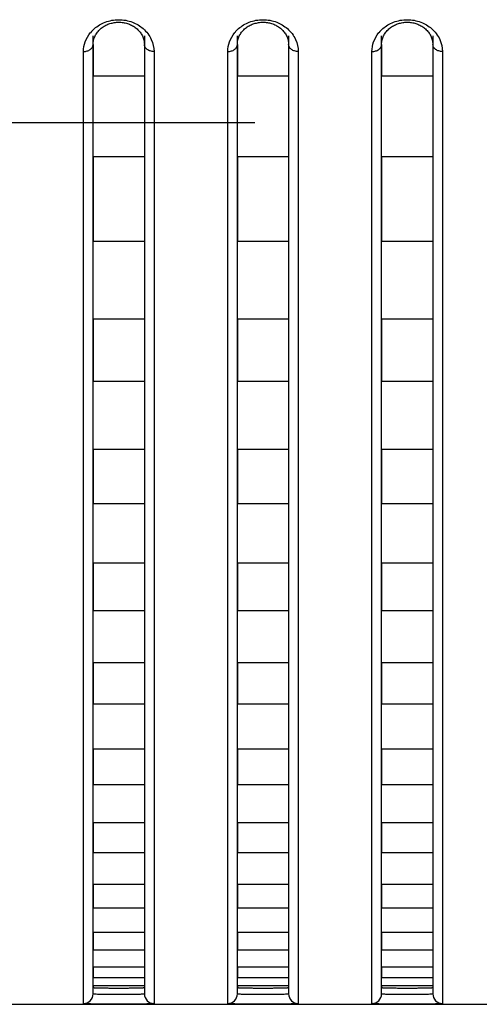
# Model space of a CAD drawing. Header units: millimetres. Extents: x -6054 to 364, y -1866 to 3094.
# Tile 259 of 360: x -4173 to -4159, y 1484 to 1515. Entities that reach past the tile are written whole.
import ezdxf

# ---------------------------------------------------------------- set-up
doc = ezdxf.new("R2010")
doc.units = ezdxf.units.MM
doc.header["$LTSCALE"] = 65.395
doc.layers.get('0').update_dxf_attribs({"linetype": 'CONTINUOUS'})

msp = doc.modelspace()

# ---------------------------------------------------------------- linework, layer by layer
at = {"linetype": 'Continuous'}
for p, q in [((-4170.723, 1484.478), (-4170.723, 1514.359)), ((-4169.123, 1514.359), (-4169.123, 1484.478)), ((-4166.223, 1484.478), (-4166.223, 1514.359)), ((-4164.623, 1514.359), (-4164.623, 1484.478)), ((-4161.723, 1484.478), (-4161.723, 1514.359)), ((-4160.123, 1514.359), (-4160.123, 1484.478)), ((-4171.023, 1484.178), (-4171.023, 1513.867)), ((-4170.723, 1514.091), (-4170.723, 1513.095)), ((-4170.723, 1514.091), (-4170.723, 1513.095)), ((-4169.123, 1514.091), (-4169.123, 1513.095)), ((-4169.123, 1514.091), (-4169.123, 1513.095)), ((-4168.823, 1513.867), (-4168.823, 1484.178)), ((-4166.523, 1484.178), (-4166.523, 1513.867)), ((-4166.223, 1514.091), (-4166.223, 1513.095)), ((-4166.223, 1514.091), (-4166.223, 1513.095)), ((-4164.623, 1514.091), (-4164.623, 1513.095)), ((-4164.623, 1514.091), (-4164.623, 1513.095)), ((-4164.323, 1513.867), (-4164.323, 1484.178)), ((-4162.023, 1484.178), (-4162.023, 1513.867)), ((-4161.723, 1514.091), (-4161.723, 1513.095)), ((-4161.723, 1514.091), (-4161.723, 1513.095)), ((-4160.123, 1514.091), (-4160.123, 1513.095)), ((-4160.123, 1514.091), (-4160.123, 1513.095)), ((-4159.823, 1513.867), (-4159.823, 1484.178)), ((-4169.123, 1513.095), (-4170.723, 1513.095)), ((-4169.123, 1513.095), (-4170.723, 1513.095)), ((-4164.623, 1513.095), (-4166.223, 1513.095)), ((-4164.623, 1513.095), (-4166.223, 1513.095)), ((-4160.123, 1513.095), (-4161.723, 1513.095)), ((-4160.123, 1513.095), (-4161.723, 1513.095)), ((-4180.673, 1511.654), (-4165.673, 1511.654)), ((-4170.723, 1510.583), (-4170.723, 1507.945)), ((-4170.723, 1510.583), (-4170.723, 1507.945)), ((-4169.123, 1510.583), (-4170.723, 1510.583)), ((-4169.123, 1510.583), (-4170.723, 1510.583)), ((-4169.123, 1510.583), (-4169.123, 1507.945)), ((-4169.123, 1510.583), (-4169.123, 1507.945)), ((-4166.223, 1510.583), (-4166.223, 1507.945)), ((-4166.223, 1510.583), (-4166.223, 1507.945)), ((-4164.623, 1510.583), (-4166.223, 1510.583)), ((-4164.623, 1510.583), (-4166.223, 1510.583)), ((-4164.623, 1510.583), (-4164.623, 1507.945)), ((-4164.623, 1510.583), (-4164.623, 1507.945)), ((-4161.723, 1510.583), (-4161.723, 1507.945)), ((-4161.723, 1510.583), (-4161.723, 1507.945)), ((-4160.123, 1510.583), (-4161.723, 1510.583)), ((-4160.123, 1510.583), (-4161.723, 1510.583)), ((-4160.123, 1510.583), (-4160.123, 1507.945)), ((-4160.123, 1510.583), (-4160.123, 1507.945)), ((-4169.123, 1507.945), (-4170.723, 1507.945)), ((-4169.123, 1507.945), (-4170.723, 1507.945)), ((-4164.623, 1507.945), (-4166.223, 1507.945)), ((-4164.623, 1507.945), (-4166.223, 1507.945)), ((-4160.123, 1507.945), (-4161.723, 1507.945)), ((-4160.123, 1507.945), (-4161.723, 1507.945)), ((-4170.723, 1505.516), (-4170.723, 1503.576)), ((-4170.723, 1505.516), (-4170.723, 1503.576)), ((-4169.123, 1505.516), (-4170.723, 1505.516)), ((-4169.123, 1505.516), (-4170.723, 1505.516)), ((-4169.123, 1505.516), (-4169.123, 1503.576)), ((-4169.123, 1505.516), (-4169.123, 1503.576)), ((-4166.223, 1505.516), (-4166.223, 1503.576)), ((-4166.223, 1505.516), (-4166.223, 1503.576)), ((-4164.623, 1505.516), (-4166.223, 1505.516)), ((-4164.623, 1505.516), (-4166.223, 1505.516)), ((-4164.623, 1505.516), (-4164.623, 1503.576)), ((-4164.623, 1505.516), (-4164.623, 1503.576)), ((-4161.723, 1505.516), (-4161.723, 1503.576)), ((-4161.723, 1505.516), (-4161.723, 1503.576)), ((-4160.123, 1505.516), (-4161.723, 1505.516)), ((-4160.123, 1505.516), (-4161.723, 1505.516)), ((-4160.123, 1505.516), (-4160.123, 1503.576)), ((-4160.123, 1505.516), (-4160.123, 1503.576)), ((-4169.123, 1503.576), (-4170.723, 1503.576)), ((-4169.123, 1503.576), (-4170.723, 1503.576)), ((-4164.623, 1503.576), (-4166.223, 1503.576)), ((-4164.623, 1503.576), (-4166.223, 1503.576)), ((-4160.123, 1503.576), (-4161.723, 1503.576)), ((-4160.123, 1503.576), (-4161.723, 1503.576)), ((-4170.723, 1501.459), (-4170.723, 1499.762)), ((-4170.723, 1501.459), (-4170.723, 1499.762)), ((-4169.123, 1501.459), (-4170.723, 1501.459)), ((-4169.123, 1501.459), (-4170.723, 1501.459)), ((-4169.123, 1501.459), (-4169.123, 1499.762)), ((-4169.123, 1501.459), (-4169.123, 1499.762)), ((-4166.223, 1501.459), (-4166.223, 1499.762)), ((-4166.223, 1501.459), (-4166.223, 1499.762)), ((-4164.623, 1501.459), (-4166.223, 1501.459)), ((-4164.623, 1501.459), (-4166.223, 1501.459)), ((-4164.623, 1501.459), (-4164.623, 1499.762)), ((-4164.623, 1501.459), (-4164.623, 1499.762)), ((-4161.723, 1501.459), (-4161.723, 1499.762)), ((-4161.723, 1501.459), (-4161.723, 1499.762)), ((-4160.123, 1501.459), (-4161.723, 1501.459)), ((-4160.123, 1501.459), (-4161.723, 1501.459)), ((-4160.123, 1501.459), (-4160.123, 1499.762)), ((-4160.123, 1501.459), (-4160.123, 1499.762)), ((-4169.123, 1499.762), (-4170.723, 1499.762)), ((-4169.123, 1499.762), (-4170.723, 1499.762)), ((-4164.623, 1499.762), (-4166.223, 1499.762)), ((-4164.623, 1499.762), (-4166.223, 1499.762)), ((-4160.123, 1499.762), (-4161.723, 1499.762)), ((-4160.123, 1499.762), (-4161.723, 1499.762)), ((-4170.723, 1497.91), (-4170.723, 1496.425)), ((-4170.723, 1497.91), (-4170.723, 1496.425)), ((-4169.123, 1497.91), (-4170.723, 1497.91)), ((-4169.123, 1497.91), (-4170.723, 1497.91)), ((-4169.123, 1497.91), (-4169.123, 1496.425)), ((-4169.123, 1497.91), (-4169.123, 1496.425)), ((-4166.223, 1497.91), (-4166.223, 1496.425)), ((-4166.223, 1497.91), (-4166.223, 1496.425)), ((-4164.623, 1497.91), (-4166.223, 1497.91)), ((-4164.623, 1497.91), (-4166.223, 1497.91)), ((-4164.623, 1497.91), (-4164.623, 1496.425)), ((-4164.623, 1497.91), (-4164.623, 1496.425)), ((-4161.723, 1497.91), (-4161.723, 1496.425)), ((-4161.723, 1497.91), (-4161.723, 1496.425)), ((-4160.123, 1497.91), (-4161.723, 1497.91)), ((-4160.123, 1497.91), (-4161.723, 1497.91)), ((-4160.123, 1497.91), (-4160.123, 1496.425)), ((-4160.123, 1497.91), (-4160.123, 1496.425)), ((-4169.123, 1496.425), (-4170.723, 1496.425)), ((-4169.123, 1496.425), (-4170.723, 1496.425)), ((-4164.623, 1496.425), (-4166.223, 1496.425)), ((-4164.623, 1496.425), (-4166.223, 1496.425)), ((-4160.123, 1496.425), (-4161.723, 1496.425)), ((-4160.123, 1496.425), (-4161.723, 1496.425)), ((-4170.723, 1494.806), (-4170.723, 1493.513)), ((-4170.723, 1494.806), (-4170.723, 1493.513)), ((-4169.123, 1494.806), (-4170.723, 1494.806)), ((-4169.123, 1494.806), (-4170.723, 1494.806)), ((-4169.123, 1494.806), (-4169.123, 1493.513)), ((-4169.123, 1494.806), (-4169.123, 1493.513)), ((-4166.223, 1494.806), (-4166.223, 1493.513)), ((-4166.223, 1494.806), (-4166.223, 1493.513)), ((-4164.623, 1494.806), (-4166.223, 1494.806)), ((-4164.623, 1494.806), (-4166.223, 1494.806)), ((-4164.623, 1494.806), (-4164.623, 1493.513)), ((-4164.623, 1494.806), (-4164.623, 1493.513)), ((-4161.723, 1494.806), (-4161.723, 1493.513)), ((-4161.723, 1494.806), (-4161.723, 1493.513)), ((-4160.123, 1494.806), (-4161.723, 1494.806)), ((-4160.123, 1494.806), (-4161.723, 1494.806)), ((-4160.123, 1494.806), (-4160.123, 1493.513)), ((-4160.123, 1494.806), (-4160.123, 1493.513)), ((-4169.123, 1493.513), (-4170.723, 1493.513)), ((-4169.123, 1493.513), (-4170.723, 1493.513)), ((-4164.623, 1493.513), (-4166.223, 1493.513)), ((-4164.623, 1493.513), (-4166.223, 1493.513)), ((-4160.123, 1493.513), (-4161.723, 1493.513)), ((-4160.123, 1493.513), (-4161.723, 1493.513)), ((-4170.723, 1492.112), (-4170.723, 1491.001)), ((-4170.723, 1492.112), (-4170.723, 1491.001)), ((-4169.123, 1492.112), (-4170.723, 1492.112)), ((-4169.123, 1492.112), (-4170.723, 1492.112)), ((-4169.123, 1492.112), (-4169.123, 1491.001)), ((-4169.123, 1492.112), (-4169.123, 1491.001)), ((-4166.223, 1492.112), (-4166.223, 1491.001)), ((-4166.223, 1492.112), (-4166.223, 1491.001)), ((-4164.623, 1492.112), (-4166.223, 1492.112)), ((-4164.623, 1492.112), (-4166.223, 1492.112)), ((-4164.623, 1492.112), (-4164.623, 1491.001)), ((-4164.623, 1492.112), (-4164.623, 1491.001)), ((-4161.723, 1492.112), (-4161.723, 1491.001)), ((-4161.723, 1492.112), (-4161.723, 1491.001)), ((-4160.123, 1492.112), (-4161.723, 1492.112)), ((-4160.123, 1492.112), (-4161.723, 1492.112)), ((-4160.123, 1492.112), (-4160.123, 1491.001)), ((-4160.123, 1492.112), (-4160.123, 1491.001)), ((-4169.123, 1491.001), (-4170.723, 1491.001)), ((-4169.123, 1491.001), (-4170.723, 1491.001)), ((-4164.623, 1491.001), (-4166.223, 1491.001)), ((-4164.623, 1491.001), (-4166.223, 1491.001)), ((-4160.123, 1491.001), (-4161.723, 1491.001)), ((-4160.123, 1491.001), (-4161.723, 1491.001)), ((-4170.723, 1489.808), (-4170.723, 1488.875)), ((-4170.723, 1489.808), (-4170.723, 1488.875)), ((-4169.123, 1489.808), (-4170.723, 1489.808)), ((-4169.123, 1489.808), (-4170.723, 1489.808)), ((-4169.123, 1489.808), (-4169.123, 1488.875)), ((-4169.123, 1489.808), (-4169.123, 1488.875)), ((-4166.223, 1489.808), (-4166.223, 1488.875)), ((-4166.223, 1489.808), (-4166.223, 1488.875)), ((-4164.623, 1489.808), (-4166.223, 1489.808)), ((-4164.623, 1489.808), (-4166.223, 1489.808)), ((-4164.623, 1489.808), (-4164.623, 1488.875)), ((-4164.623, 1489.808), (-4164.623, 1488.875)), ((-4161.723, 1489.808), (-4161.723, 1488.875)), ((-4161.723, 1489.808), (-4161.723, 1488.875)), ((-4160.123, 1489.808), (-4161.723, 1489.808)), ((-4160.123, 1489.808), (-4161.723, 1489.808)), ((-4160.123, 1489.808), (-4160.123, 1488.875)), ((-4160.123, 1489.808), (-4160.123, 1488.875)), ((-4169.123, 1488.875), (-4170.723, 1488.875)), ((-4169.123, 1488.875), (-4170.723, 1488.875)), ((-4164.623, 1488.875), (-4166.223, 1488.875)), ((-4164.623, 1488.875), (-4166.223, 1488.875)), ((-4160.123, 1488.875), (-4161.723, 1488.875)), ((-4160.123, 1488.875), (-4161.723, 1488.875)), ((-4170.723, 1487.894), (-4170.723, 1487.148)), ((-4170.723, 1487.894), (-4170.723, 1487.148)), ((-4169.123, 1487.894), (-4170.723, 1487.894)), ((-4169.123, 1487.894), (-4170.723, 1487.894)), ((-4169.123, 1487.894), (-4169.123, 1487.148)), ((-4169.123, 1487.894), (-4169.123, 1487.148)), ((-4166.223, 1487.894), (-4166.223, 1487.148)), ((-4166.223, 1487.894), (-4166.223, 1487.148)), ((-4164.623, 1487.894), (-4166.223, 1487.894)), ((-4164.623, 1487.894), (-4166.223, 1487.894)), ((-4164.623, 1487.894), (-4164.623, 1487.148)), ((-4164.623, 1487.894), (-4164.623, 1487.148)), ((-4161.723, 1487.894), (-4161.723, 1487.148)), ((-4161.723, 1487.894), (-4161.723, 1487.148)), ((-4160.123, 1487.894), (-4161.723, 1487.894)), ((-4160.123, 1487.894), (-4161.723, 1487.894)), ((-4160.123, 1487.894), (-4160.123, 1487.148)), ((-4160.123, 1487.894), (-4160.123, 1487.148)), ((-4169.123, 1487.148), (-4170.723, 1487.148)), ((-4169.123, 1487.148), (-4170.723, 1487.148)), ((-4164.623, 1487.148), (-4166.223, 1487.148)), ((-4164.623, 1487.148), (-4166.223, 1487.148)), ((-4160.123, 1487.148), (-4161.723, 1487.148)), ((-4160.123, 1487.148), (-4161.723, 1487.148)), ((-4170.723, 1486.389), (-4170.723, 1485.837)), ((-4170.723, 1486.389), (-4170.723, 1485.837)), ((-4169.123, 1486.389), (-4170.723, 1486.389)), ((-4169.123, 1486.389), (-4170.723, 1486.389)), ((-4169.123, 1486.389), (-4169.123, 1485.837)), ((-4169.123, 1486.389), (-4169.123, 1485.837)), ((-4166.223, 1486.389), (-4166.223, 1485.837)), ((-4166.223, 1486.389), (-4166.223, 1485.837)), ((-4164.623, 1486.389), (-4166.223, 1486.389)), ((-4164.623, 1486.389), (-4166.223, 1486.389)), ((-4164.623, 1486.389), (-4164.623, 1485.837)), ((-4164.623, 1486.389), (-4164.623, 1485.837)), ((-4161.723, 1486.389), (-4161.723, 1485.837)), ((-4161.723, 1486.389), (-4161.723, 1485.837)), ((-4160.123, 1486.389), (-4161.723, 1486.389)), ((-4160.123, 1486.389), (-4161.723, 1486.389)), ((-4160.123, 1486.389), (-4160.123, 1485.837)), ((-4160.123, 1486.389), (-4160.123, 1485.837)), ((-4169.123, 1485.837), (-4170.723, 1485.837)), ((-4169.123, 1485.837), (-4170.723, 1485.837)), ((-4164.623, 1485.837), (-4166.223, 1485.837)), ((-4164.623, 1485.837), (-4166.223, 1485.837)), ((-4160.123, 1485.837), (-4161.723, 1485.837)), ((-4160.123, 1485.837), (-4161.723, 1485.837)), ((-4170.723, 1485.315), (-4170.723, 1484.98)), ((-4170.723, 1485.315), (-4170.723, 1484.98)), ((-4169.123, 1485.315), (-4170.723, 1485.315)), ((-4169.123, 1485.315), (-4170.723, 1485.315)), ((-4169.123, 1485.315), (-4169.123, 1484.98)), ((-4169.123, 1485.315), (-4169.123, 1484.98)), ((-4166.223, 1485.315), (-4166.223, 1484.98)), ((-4166.223, 1485.315), (-4166.223, 1484.98)), ((-4164.623, 1485.315), (-4166.223, 1485.315)), ((-4164.623, 1485.315), (-4166.223, 1485.315)), ((-4164.623, 1485.315), (-4164.623, 1484.98)), ((-4164.623, 1485.315), (-4164.623, 1484.98)), ((-4161.723, 1485.315), (-4161.723, 1484.98)), ((-4161.723, 1485.315), (-4161.723, 1484.98)), ((-4160.123, 1485.315), (-4161.723, 1485.315)), ((-4160.123, 1485.315), (-4161.723, 1485.315)), ((-4160.123, 1485.315), (-4160.123, 1484.98)), ((-4160.123, 1485.315), (-4160.123, 1484.98)), ((-4169.123, 1484.98), (-4170.723, 1484.98)), ((-4169.123, 1484.98), (-4170.723, 1484.98)), ((-4164.623, 1484.98), (-4166.223, 1484.98)), ((-4164.623, 1484.98), (-4166.223, 1484.98)), ((-4160.123, 1484.98), (-4161.723, 1484.98)), ((-4160.123, 1484.98), (-4161.723, 1484.98)), ((-4170.723, 1484.731), (-4170.723, 1484.678)), ((-4170.723, 1484.731), (-4170.723, 1484.678)), ((-4169.123, 1484.731), (-4170.723, 1484.731)), ((-4169.123, 1484.731), (-4170.723, 1484.731)), ((-4169.123, 1484.731), (-4169.123, 1484.678)), ((-4169.123, 1484.731), (-4169.123, 1484.678)), ((-4166.223, 1484.731), (-4166.223, 1484.678)), ((-4166.223, 1484.731), (-4166.223, 1484.678)), ((-4164.623, 1484.731), (-4166.223, 1484.731)), ((-4164.623, 1484.731), (-4166.223, 1484.731)), ((-4164.623, 1484.731), (-4164.623, 1484.678)), ((-4164.623, 1484.731), (-4164.623, 1484.678)), ((-4161.723, 1484.731), (-4161.723, 1484.678)), ((-4161.723, 1484.731), (-4161.723, 1484.678)), ((-4160.123, 1484.731), (-4161.723, 1484.731)), ((-4160.123, 1484.731), (-4161.723, 1484.731)), ((-4160.123, 1484.731), (-4160.123, 1484.678)), ((-4160.123, 1484.731), (-4160.123, 1484.678)), ((-4432.673, 1484.154), (-3353.673, 1484.154))]:
    msp.add_line(p, q, dxfattribs=at)
for points in [[(-4170.628, 1514.412), (-4170.61, 1514.44), (-4170.59, 1514.468), (-4170.568, 1514.495), (-4170.545, 1514.521), (-4170.521, 1514.546), (-4170.495, 1514.57), (-4170.468, 1514.592), (-4170.44, 1514.614), (-4170.412, 1514.635), (-4170.382, 1514.654), (-4170.352, 1514.671), (-4170.322, 1514.687), (-4170.291, 1514.702), (-4170.26, 1514.716), (-4170.228, 1514.728), (-4170.196, 1514.739), (-4170.163, 1514.749), (-4170.13, 1514.757), (-4170.096, 1514.765), (-4170.062, 1514.771), (-4170.028, 1514.775), (-4169.993, 1514.779), (-4169.959, 1514.781), (-4169.924, 1514.782), (-4169.889, 1514.781), (-4169.855, 1514.779), (-4169.82, 1514.776), (-4169.786, 1514.771), (-4169.752, 1514.765), (-4169.719, 1514.758), (-4169.685, 1514.749), (-4169.653, 1514.74), (-4169.62, 1514.729), (-4169.589, 1514.717), (-4169.557, 1514.703), (-4169.526, 1514.688), (-4169.496, 1514.672), (-4169.466, 1514.655), (-4169.436, 1514.636), (-4169.407, 1514.615), (-4169.379, 1514.594), (-4169.353, 1514.571), (-4169.327, 1514.547), (-4169.303, 1514.522), (-4169.28, 1514.497), (-4169.258, 1514.47), (-4169.238, 1514.443), (-4169.219, 1514.415)], [(-4166.128, 1514.412), (-4166.11, 1514.44), (-4166.09, 1514.468), (-4166.068, 1514.495), (-4166.045, 1514.521), (-4166.021, 1514.546), (-4165.995, 1514.57), (-4165.968, 1514.592), (-4165.94, 1514.614), (-4165.912, 1514.635), (-4165.882, 1514.654), (-4165.852, 1514.671), (-4165.822, 1514.687), (-4165.791, 1514.702), (-4165.76, 1514.716), (-4165.728, 1514.728), (-4165.696, 1514.739), (-4165.663, 1514.749), (-4165.63, 1514.757), (-4165.596, 1514.765), (-4165.562, 1514.771), (-4165.528, 1514.775), (-4165.493, 1514.779), (-4165.459, 1514.781), (-4165.424, 1514.782), (-4165.389, 1514.781), (-4165.355, 1514.779), (-4165.32, 1514.776), (-4165.286, 1514.771), (-4165.252, 1514.765), (-4165.219, 1514.758), (-4165.185, 1514.749), (-4165.153, 1514.74), (-4165.12, 1514.729), (-4165.089, 1514.717), (-4165.057, 1514.703), (-4165.026, 1514.688), (-4164.996, 1514.672), (-4164.966, 1514.655), (-4164.936, 1514.636), (-4164.907, 1514.615), (-4164.879, 1514.594), (-4164.853, 1514.571), (-4164.827, 1514.547), (-4164.803, 1514.522), (-4164.78, 1514.497), (-4164.758, 1514.47), (-4164.738, 1514.443), (-4164.719, 1514.415)], [(-4161.628, 1514.412), (-4161.61, 1514.44), (-4161.59, 1514.468), (-4161.568, 1514.495), (-4161.545, 1514.521), (-4161.521, 1514.546), (-4161.495, 1514.57), (-4161.468, 1514.592), (-4161.44, 1514.614), (-4161.412, 1514.635), (-4161.382, 1514.654), (-4161.352, 1514.671), (-4161.322, 1514.687), (-4161.291, 1514.702), (-4161.26, 1514.716), (-4161.228, 1514.728), (-4161.196, 1514.739), (-4161.163, 1514.749), (-4161.13, 1514.757), (-4161.096, 1514.765), (-4161.062, 1514.771), (-4161.028, 1514.775), (-4160.993, 1514.779), (-4160.959, 1514.781), (-4160.924, 1514.782), (-4160.889, 1514.781), (-4160.855, 1514.779), (-4160.82, 1514.776), (-4160.786, 1514.771), (-4160.752, 1514.765), (-4160.719, 1514.758), (-4160.685, 1514.749), (-4160.653, 1514.74), (-4160.62, 1514.729), (-4160.589, 1514.717), (-4160.557, 1514.703), (-4160.526, 1514.688), (-4160.496, 1514.672), (-4160.466, 1514.655), (-4160.436, 1514.636), (-4160.407, 1514.615), (-4160.379, 1514.594), (-4160.353, 1514.571), (-4160.327, 1514.547), (-4160.303, 1514.522), (-4160.28, 1514.497), (-4160.258, 1514.47), (-4160.238, 1514.443), (-4160.219, 1514.415)], [(-4170.723, 1514.091), (-4170.723, 1514.105), (-4170.721, 1514.137), (-4170.718, 1514.169), (-4170.713, 1514.2), (-4170.706, 1514.232), (-4170.697, 1514.263)], [(-4170.697, 1514.263), (-4170.687, 1514.293), (-4170.674, 1514.324), (-4170.661, 1514.354), (-4170.645, 1514.383), (-4170.628, 1514.412)], [(-4169.219, 1514.415), (-4169.202, 1514.386), (-4169.187, 1514.357), (-4169.173, 1514.327), (-4169.161, 1514.297), (-4169.15, 1514.266)], [(-4169.15, 1514.266), (-4169.142, 1514.235), (-4169.134, 1514.204), (-4169.129, 1514.173), (-4169.125, 1514.141), (-4169.123, 1514.109), (-4169.123, 1514.091)], [(-4166.223, 1514.091), (-4166.223, 1514.105), (-4166.221, 1514.137), (-4166.218, 1514.169), (-4166.213, 1514.2), (-4166.206, 1514.232), (-4166.197, 1514.263)], [(-4166.197, 1514.263), (-4166.187, 1514.293), (-4166.174, 1514.324), (-4166.161, 1514.354), (-4166.145, 1514.383), (-4166.128, 1514.412)], [(-4164.719, 1514.415), (-4164.702, 1514.386), (-4164.687, 1514.357), (-4164.673, 1514.327), (-4164.661, 1514.297), (-4164.65, 1514.266)], [(-4164.65, 1514.266), (-4164.642, 1514.235), (-4164.634, 1514.204), (-4164.629, 1514.173), (-4164.625, 1514.141), (-4164.623, 1514.109), (-4164.623, 1514.091)], [(-4161.723, 1514.091), (-4161.723, 1514.105), (-4161.721, 1514.137), (-4161.718, 1514.169), (-4161.713, 1514.2), (-4161.706, 1514.232), (-4161.697, 1514.263)], [(-4161.697, 1514.263), (-4161.687, 1514.293), (-4161.674, 1514.324), (-4161.661, 1514.354), (-4161.645, 1514.383), (-4161.628, 1514.412)], [(-4160.219, 1514.415), (-4160.202, 1514.386), (-4160.187, 1514.357), (-4160.173, 1514.327), (-4160.161, 1514.297), (-4160.15, 1514.266)], [(-4160.15, 1514.266), (-4160.142, 1514.235), (-4160.134, 1514.204), (-4160.129, 1514.173), (-4160.125, 1514.141), (-4160.123, 1514.109), (-4160.123, 1514.091)]]:
    msp.add_lwpolyline(points, dxfattribs=at)
for centre, radius, start, end in [((-4169.998, 1513.792), 1.045, 130.984, 140.592), ((-4165.498, 1513.792), 1.045, 130.984, 140.592), ((-4160.998, 1513.792), 1.045, 130.984, 140.592), ((-4171.023, 1484.478), 0.3, 269.9896, 359.9896), ((-4168.823, 1484.478), 0.3, 180.0104, 270.0104), ((-4166.523, 1484.478), 0.3, 269.9896, 359.9896), ((-4164.323, 1484.478), 0.3, 180.0104, 270.0104), ((-4162.023, 1484.478), 0.3, 269.9896, 359.9896), ((-4159.823, 1484.478), 0.3, 180.0104, 270.0104)]:
    msp.add_arc(centre, radius, start, end, dxfattribs=at)
for points, knots in [([(-4170.684, 1514.581), (-4170.586, 1514.666), (-4170.345, 1514.81), (-4169.923, 1514.887), (-4169.501, 1514.81), (-4169.26, 1514.666), (-4169.162, 1514.581)], [0, 0, 0, 0, 0.23574, 0.500003, 0.764265, 1, 1, 1, 1]), ([(-4166.184, 1514.581), (-4166.086, 1514.666), (-4165.845, 1514.81), (-4165.423, 1514.887), (-4165.001, 1514.81), (-4164.76, 1514.666), (-4164.662, 1514.581)], [0, 0, 0, 0, 0.23574, 0.500003, 0.764265, 1, 1, 1, 1]), ([(-4161.684, 1514.581), (-4161.586, 1514.666), (-4161.345, 1514.81), (-4160.923, 1514.887), (-4160.501, 1514.81), (-4160.26, 1514.666), (-4160.162, 1514.581)], [0, 0, 0, 0, 0.23574, 0.500003, 0.764265, 1, 1, 1, 1]), ([(-4171.023, 1513.867), (-4171.023, 1513.969), (-4170.985, 1514.183), (-4170.875, 1514.371), (-4170.806, 1514.456)], [0, 0, 0, 0, 0.482589, 1, 1, 1, 1]), ([(-4169.162, 1514.581), (-4169.056, 1514.488), (-4168.885, 1514.267), (-4168.823, 1513.995), (-4168.823, 1513.867)], [0, 0, 0, 0, 0.525823, 1, 1, 1, 1]), ([(-4166.523, 1513.867), (-4166.523, 1513.969), (-4166.485, 1514.183), (-4166.375, 1514.371), (-4166.306, 1514.456)], [0, 0, 0, 0, 0.482589, 1, 1, 1, 1]), ([(-4164.662, 1514.581), (-4164.556, 1514.488), (-4164.385, 1514.267), (-4164.323, 1513.995), (-4164.323, 1513.867)], [0, 0, 0, 0, 0.525823, 1, 1, 1, 1]), ([(-4162.023, 1513.867), (-4162.023, 1513.969), (-4161.985, 1514.183), (-4161.875, 1514.371), (-4161.806, 1514.456)], [0, 0, 0, 0, 0.482589, 1, 1, 1, 1]), ([(-4160.162, 1514.581), (-4160.056, 1514.488), (-4159.885, 1514.267), (-4159.823, 1513.995), (-4159.823, 1513.867)], [0, 0, 0, 0, 0.525823, 1, 1, 1, 1]), ([(-4171.023, 1513.867), (-4170.984, 1513.867), (-4170.909, 1513.878), (-4170.81, 1513.925), (-4170.741, 1513.999), (-4170.723, 1514.062), (-4170.723, 1514.091)], [0, 0, 0, 0, 0.28207, 0.546535, 0.783879, 1, 1, 1, 1]), ([(-4168.823, 1513.867), (-4168.862, 1513.867), (-4168.937, 1513.878), (-4169.036, 1513.925), (-4169.105, 1513.999), (-4169.123, 1514.062), (-4169.123, 1514.091)], [0, 0, 0, 0, 0.28207, 0.546535, 0.783879, 1, 1, 1, 1]), ([(-4166.523, 1513.867), (-4166.484, 1513.867), (-4166.409, 1513.878), (-4166.31, 1513.925), (-4166.241, 1513.999), (-4166.223, 1514.062), (-4166.223, 1514.091)], [0, 0, 0, 0, 0.28207, 0.546535, 0.783879, 1, 1, 1, 1]), ([(-4164.323, 1513.867), (-4164.362, 1513.867), (-4164.437, 1513.878), (-4164.536, 1513.925), (-4164.605, 1513.999), (-4164.623, 1514.062), (-4164.623, 1514.091)], [0, 0, 0, 0, 0.28207, 0.546535, 0.783879, 1, 1, 1, 1]), ([(-4162.023, 1513.867), (-4161.984, 1513.867), (-4161.909, 1513.878), (-4161.81, 1513.925), (-4161.741, 1513.999), (-4161.723, 1514.062), (-4161.723, 1514.091)], [0, 0, 0, 0, 0.28207, 0.546535, 0.783879, 1, 1, 1, 1]), ([(-4159.823, 1513.867), (-4159.862, 1513.867), (-4159.937, 1513.878), (-4160.036, 1513.925), (-4160.105, 1513.999), (-4160.123, 1514.062), (-4160.123, 1514.091)], [0, 0, 0, 0, 0.28207, 0.546535, 0.783879, 1, 1, 1, 1]), ([(-4170.723, 1484.678), (-4170.723, 1484.676), (-4170.716, 1484.675), (-4170.706, 1484.673), (-4170.686, 1484.672), (-4170.66, 1484.67), (-4170.626, 1484.668), (-4170.569, 1484.667), (-4170.482, 1484.665), (-4170.362, 1484.663), (-4170.225, 1484.662), (-4170.077, 1484.661), (-4169.923, 1484.661), (-4169.769, 1484.661), (-4169.621, 1484.662), (-4169.484, 1484.663), (-4169.365, 1484.665), (-4169.278, 1484.667), (-4169.22, 1484.668), (-4169.186, 1484.67), (-4169.16, 1484.672), (-4169.14, 1484.673), (-4169.131, 1484.675), (-4169.123, 1484.676), (-4169.123, 1484.678)], [0, 0, 0, 0, 0.002721, 0.01001, 0.021969, 0.038509, 0.059481, 0.084689, 0.146812, 0.222502, 0.308855, 0.402555, 0.5, 0.597445, 0.691145, 0.777498, 0.853188, 0.915311, 0.940519, 0.961491, 0.978031, 0.98999, 0.997279, 1, 1, 1, 1]), ([(-4170.723, 1484.678), (-4170.723, 1484.676), (-4170.716, 1484.675), (-4170.706, 1484.673), (-4170.686, 1484.672), (-4170.66, 1484.67), (-4170.626, 1484.668), (-4170.569, 1484.667), (-4170.482, 1484.665), (-4170.362, 1484.663), (-4170.225, 1484.662), (-4170.077, 1484.661), (-4169.923, 1484.661), (-4169.769, 1484.661), (-4169.621, 1484.662), (-4169.484, 1484.663), (-4169.365, 1484.665), (-4169.278, 1484.667), (-4169.22, 1484.668), (-4169.186, 1484.67), (-4169.16, 1484.672), (-4169.14, 1484.673), (-4169.131, 1484.675), (-4169.123, 1484.676), (-4169.123, 1484.678)], [0, 0, 0, 0, 0.002721, 0.01001, 0.021969, 0.038509, 0.059481, 0.084689, 0.146812, 0.222502, 0.308855, 0.402555, 0.5, 0.597445, 0.691145, 0.777498, 0.853188, 0.915311, 0.940519, 0.961491, 0.978031, 0.98999, 0.997279, 1, 1, 1, 1]), ([(-4170.723, 1484.678), (-4170.723, 1484.676), (-4170.716, 1484.675), (-4170.706, 1484.673), (-4170.686, 1484.672), (-4170.66, 1484.67), (-4170.626, 1484.668), (-4170.569, 1484.667), (-4170.482, 1484.665), (-4170.362, 1484.663), (-4170.225, 1484.662), (-4170.077, 1484.661), (-4169.923, 1484.661), (-4169.769, 1484.661), (-4169.621, 1484.662), (-4169.484, 1484.663), (-4169.365, 1484.665), (-4169.278, 1484.667), (-4169.22, 1484.668), (-4169.186, 1484.67), (-4169.16, 1484.672), (-4169.14, 1484.673), (-4169.131, 1484.675), (-4169.123, 1484.676), (-4169.123, 1484.678)], [0, 0, 0, 0, 0.002721, 0.01001, 0.021969, 0.038509, 0.059481, 0.084689, 0.146812, 0.222502, 0.308855, 0.402555, 0.5, 0.597445, 0.691145, 0.777498, 0.853188, 0.915311, 0.940519, 0.961491, 0.978031, 0.98999, 0.997279, 1, 1, 1, 1]), ([(-4166.223, 1484.678), (-4166.223, 1484.676), (-4166.216, 1484.675), (-4166.206, 1484.673), (-4166.186, 1484.672), (-4166.16, 1484.67), (-4166.126, 1484.668), (-4166.069, 1484.667), (-4165.982, 1484.665), (-4165.862, 1484.663), (-4165.725, 1484.662), (-4165.577, 1484.661), (-4165.423, 1484.661), (-4165.269, 1484.661), (-4165.121, 1484.662), (-4164.984, 1484.663), (-4164.865, 1484.665), (-4164.778, 1484.667), (-4164.72, 1484.668), (-4164.686, 1484.67), (-4164.66, 1484.672), (-4164.64, 1484.673), (-4164.631, 1484.675), (-4164.623, 1484.676), (-4164.623, 1484.678)], [0, 0, 0, 0, 0.002721, 0.01001, 0.021969, 0.038509, 0.059481, 0.084689, 0.146812, 0.222502, 0.308855, 0.402555, 0.5, 0.597445, 0.691145, 0.777498, 0.853188, 0.915311, 0.940519, 0.961491, 0.978031, 0.98999, 0.997279, 1, 1, 1, 1]), ([(-4166.223, 1484.678), (-4166.223, 1484.676), (-4166.216, 1484.675), (-4166.206, 1484.673), (-4166.186, 1484.672), (-4166.16, 1484.67), (-4166.126, 1484.668), (-4166.069, 1484.667), (-4165.982, 1484.665), (-4165.862, 1484.663), (-4165.725, 1484.662), (-4165.577, 1484.661), (-4165.423, 1484.661), (-4165.269, 1484.661), (-4165.121, 1484.662), (-4164.984, 1484.663), (-4164.865, 1484.665), (-4164.778, 1484.667), (-4164.72, 1484.668), (-4164.686, 1484.67), (-4164.66, 1484.672), (-4164.64, 1484.673), (-4164.631, 1484.675), (-4164.623, 1484.676), (-4164.623, 1484.678)], [0, 0, 0, 0, 0.002721, 0.01001, 0.021969, 0.038509, 0.059481, 0.084689, 0.146812, 0.222502, 0.308855, 0.402555, 0.5, 0.597445, 0.691145, 0.777498, 0.853188, 0.915311, 0.940519, 0.961491, 0.978031, 0.98999, 0.997279, 1, 1, 1, 1]), ([(-4166.223, 1484.678), (-4166.223, 1484.676), (-4166.216, 1484.675), (-4166.206, 1484.673), (-4166.186, 1484.672), (-4166.16, 1484.67), (-4166.126, 1484.668), (-4166.069, 1484.667), (-4165.982, 1484.665), (-4165.862, 1484.663), (-4165.725, 1484.662), (-4165.577, 1484.661), (-4165.423, 1484.661), (-4165.269, 1484.661), (-4165.121, 1484.662), (-4164.984, 1484.663), (-4164.865, 1484.665), (-4164.778, 1484.667), (-4164.72, 1484.668), (-4164.686, 1484.67), (-4164.66, 1484.672), (-4164.64, 1484.673), (-4164.631, 1484.675), (-4164.623, 1484.676), (-4164.623, 1484.678)], [0, 0, 0, 0, 0.002721, 0.01001, 0.021969, 0.038509, 0.059481, 0.084689, 0.146812, 0.222502, 0.308855, 0.402555, 0.5, 0.597445, 0.691145, 0.777498, 0.853188, 0.915311, 0.940519, 0.961491, 0.978031, 0.98999, 0.997279, 1, 1, 1, 1]), ([(-4161.723, 1484.678), (-4161.723, 1484.676), (-4161.716, 1484.675), (-4161.706, 1484.673), (-4161.686, 1484.672), (-4161.66, 1484.67), (-4161.626, 1484.668), (-4161.569, 1484.667), (-4161.482, 1484.665), (-4161.362, 1484.663), (-4161.225, 1484.662), (-4161.077, 1484.661), (-4160.923, 1484.661), (-4160.769, 1484.661), (-4160.621, 1484.662), (-4160.484, 1484.663), (-4160.365, 1484.665), (-4160.278, 1484.667), (-4160.22, 1484.668), (-4160.186, 1484.67), (-4160.16, 1484.672), (-4160.14, 1484.673), (-4160.131, 1484.675), (-4160.123, 1484.676), (-4160.123, 1484.678)], [0, 0, 0, 0, 0.002721, 0.01001, 0.021969, 0.038509, 0.059481, 0.084689, 0.146812, 0.222502, 0.308855, 0.402555, 0.5, 0.597445, 0.691145, 0.777498, 0.853188, 0.915311, 0.940519, 0.961491, 0.978031, 0.98999, 0.997279, 1, 1, 1, 1]), ([(-4161.723, 1484.678), (-4161.723, 1484.676), (-4161.716, 1484.675), (-4161.706, 1484.673), (-4161.686, 1484.672), (-4161.66, 1484.67), (-4161.626, 1484.668), (-4161.569, 1484.667), (-4161.482, 1484.665), (-4161.362, 1484.663), (-4161.225, 1484.662), (-4161.077, 1484.661), (-4160.923, 1484.661), (-4160.769, 1484.661), (-4160.621, 1484.662), (-4160.484, 1484.663), (-4160.365, 1484.665), (-4160.278, 1484.667), (-4160.22, 1484.668), (-4160.186, 1484.67), (-4160.16, 1484.672), (-4160.14, 1484.673), (-4160.131, 1484.675), (-4160.123, 1484.676), (-4160.123, 1484.678)], [0, 0, 0, 0, 0.002721, 0.01001, 0.021969, 0.038509, 0.059481, 0.084689, 0.146812, 0.222502, 0.308855, 0.402555, 0.5, 0.597445, 0.691145, 0.777498, 0.853188, 0.915311, 0.940519, 0.961491, 0.978031, 0.98999, 0.997279, 1, 1, 1, 1]), ([(-4161.723, 1484.678), (-4161.723, 1484.676), (-4161.716, 1484.675), (-4161.706, 1484.673), (-4161.686, 1484.672), (-4161.66, 1484.67), (-4161.626, 1484.668), (-4161.569, 1484.667), (-4161.482, 1484.665), (-4161.362, 1484.663), (-4161.225, 1484.662), (-4161.077, 1484.661), (-4160.923, 1484.661), (-4160.769, 1484.661), (-4160.621, 1484.662), (-4160.484, 1484.663), (-4160.365, 1484.665), (-4160.278, 1484.667), (-4160.22, 1484.668), (-4160.186, 1484.67), (-4160.16, 1484.672), (-4160.14, 1484.673), (-4160.131, 1484.675), (-4160.123, 1484.676), (-4160.123, 1484.678)], [0, 0, 0, 0, 0.002721, 0.01001, 0.021969, 0.038509, 0.059481, 0.084689, 0.146812, 0.222502, 0.308855, 0.402555, 0.5, 0.597445, 0.691145, 0.777498, 0.853188, 0.915311, 0.940519, 0.961491, 0.978031, 0.98999, 0.997279, 1, 1, 1, 1]), ([(-4169.123, 1484.478), (-4169.123, 1484.476), (-4169.13, 1484.474), (-4169.14, 1484.472), (-4169.16, 1484.47), (-4169.2, 1484.467), (-4169.267, 1484.464), (-4169.365, 1484.461), (-4169.484, 1484.459), (-4169.621, 1484.458), (-4169.769, 1484.457), (-4169.923, 1484.457), (-4170.077, 1484.457), (-4170.225, 1484.458), (-4170.362, 1484.459), (-4170.482, 1484.461), (-4170.58, 1484.464), (-4170.647, 1484.467), (-4170.686, 1484.47), (-4170.706, 1484.472), (-4170.716, 1484.474), (-4170.723, 1484.476), (-4170.723, 1484.478)], [0, 0, 0, 0, 0.002976, 0.01034, 0.022326, 0.038871, 0.085025, 0.147098, 0.222725, 0.309008, 0.402632, 0.499999, 0.597367, 0.690991, 0.777274, 0.852901, 0.914974, 0.961128, 0.977674, 0.98966, 0.997024, 1, 1, 1, 1]), ([(-4164.623, 1484.478), (-4164.623, 1484.476), (-4164.63, 1484.474), (-4164.64, 1484.472), (-4164.66, 1484.47), (-4164.7, 1484.467), (-4164.767, 1484.464), (-4164.865, 1484.461), (-4164.984, 1484.459), (-4165.121, 1484.458), (-4165.269, 1484.457), (-4165.423, 1484.457), (-4165.577, 1484.457), (-4165.725, 1484.458), (-4165.862, 1484.459), (-4165.982, 1484.461), (-4166.08, 1484.464), (-4166.147, 1484.467), (-4166.186, 1484.47), (-4166.206, 1484.472), (-4166.216, 1484.474), (-4166.223, 1484.476), (-4166.223, 1484.478)], [0, 0, 0, 0, 0.002976, 0.01034, 0.022326, 0.038871, 0.085025, 0.147098, 0.222725, 0.309008, 0.402632, 0.499999, 0.597367, 0.690991, 0.777274, 0.852901, 0.914974, 0.961128, 0.977674, 0.98966, 0.997024, 1, 1, 1, 1]), ([(-4160.123, 1484.478), (-4160.123, 1484.476), (-4160.13, 1484.474), (-4160.14, 1484.472), (-4160.16, 1484.47), (-4160.2, 1484.467), (-4160.267, 1484.464), (-4160.365, 1484.461), (-4160.484, 1484.459), (-4160.621, 1484.458), (-4160.769, 1484.457), (-4160.923, 1484.457), (-4161.077, 1484.457), (-4161.225, 1484.458), (-4161.362, 1484.459), (-4161.482, 1484.461), (-4161.58, 1484.464), (-4161.647, 1484.467), (-4161.686, 1484.47), (-4161.706, 1484.472), (-4161.716, 1484.474), (-4161.723, 1484.476), (-4161.723, 1484.478)], [0, 0, 0, 0, 0.002976, 0.01034, 0.022326, 0.038871, 0.085025, 0.147098, 0.222725, 0.309008, 0.402632, 0.499999, 0.597367, 0.690991, 0.777274, 0.852901, 0.914974, 0.961128, 0.977674, 0.98966, 0.997024, 1, 1, 1, 1]), ([(-4168.823, 1484.178), (-4168.823, 1484.176), (-4168.833, 1484.175), (-4168.846, 1484.172), (-4168.874, 1484.17), (-4168.91, 1484.168), (-4168.956, 1484.166), (-4169.035, 1484.163), (-4169.154, 1484.161), (-4169.319, 1484.159), (-4169.507, 1484.158), (-4169.711, 1484.157), (-4169.923, 1484.157), (-4170.135, 1484.157), (-4170.339, 1484.158), (-4170.527, 1484.159), (-4170.692, 1484.161), (-4170.811, 1484.163), (-4170.891, 1484.166), (-4170.937, 1484.168), (-4170.972, 1484.17), (-4171, 1484.172), (-4171.013, 1484.175), (-4171.023, 1484.176), (-4171.023, 1484.178)], [0, 0, 0, 0, 0.002716, 0.009974, 0.021884, 0.038363, 0.059267, 0.084407, 0.146421, 0.222076, 0.308492, 0.402345, 0.499999, 0.597653, 0.691507, 0.777923, 0.853578, 0.915592, 0.940732, 0.961637, 0.978116, 0.990026, 0.997284, 1, 1, 1, 1]), ([(-4164.323, 1484.178), (-4164.323, 1484.176), (-4164.333, 1484.175), (-4164.346, 1484.172), (-4164.374, 1484.17), (-4164.41, 1484.168), (-4164.456, 1484.166), (-4164.535, 1484.163), (-4164.654, 1484.161), (-4164.819, 1484.159), (-4165.007, 1484.158), (-4165.211, 1484.157), (-4165.423, 1484.157), (-4165.635, 1484.157), (-4165.839, 1484.158), (-4166.027, 1484.159), (-4166.192, 1484.161), (-4166.311, 1484.163), (-4166.391, 1484.166), (-4166.437, 1484.168), (-4166.472, 1484.17), (-4166.5, 1484.172), (-4166.513, 1484.175), (-4166.523, 1484.176), (-4166.523, 1484.178)], [0, 0, 0, 0, 0.002716, 0.009974, 0.021884, 0.038363, 0.059267, 0.084407, 0.146421, 0.222076, 0.308492, 0.402345, 0.499999, 0.597653, 0.691507, 0.777923, 0.853578, 0.915592, 0.940732, 0.961637, 0.978116, 0.990026, 0.997284, 1, 1, 1, 1]), ([(-4159.823, 1484.178), (-4159.823, 1484.176), (-4159.833, 1484.175), (-4159.846, 1484.172), (-4159.874, 1484.17), (-4159.91, 1484.168), (-4159.956, 1484.166), (-4160.035, 1484.163), (-4160.154, 1484.161), (-4160.319, 1484.159), (-4160.507, 1484.158), (-4160.711, 1484.157), (-4160.923, 1484.157), (-4161.135, 1484.157), (-4161.339, 1484.158), (-4161.527, 1484.159), (-4161.692, 1484.161), (-4161.811, 1484.163), (-4161.891, 1484.166), (-4161.937, 1484.168), (-4161.972, 1484.17), (-4162, 1484.172), (-4162.013, 1484.175), (-4162.023, 1484.176), (-4162.023, 1484.178)], [0, 0, 0, 0, 0.002716, 0.009974, 0.021884, 0.038363, 0.059267, 0.084407, 0.146421, 0.222076, 0.308492, 0.402345, 0.499999, 0.597653, 0.691507, 0.777923, 0.853578, 0.915592, 0.940732, 0.961637, 0.978116, 0.990026, 0.997284, 1, 1, 1, 1])]:
    msp.add_open_spline(points, degree=3, knots=knots, dxfattribs=at)

doc.saveas('drawing.dxf')
